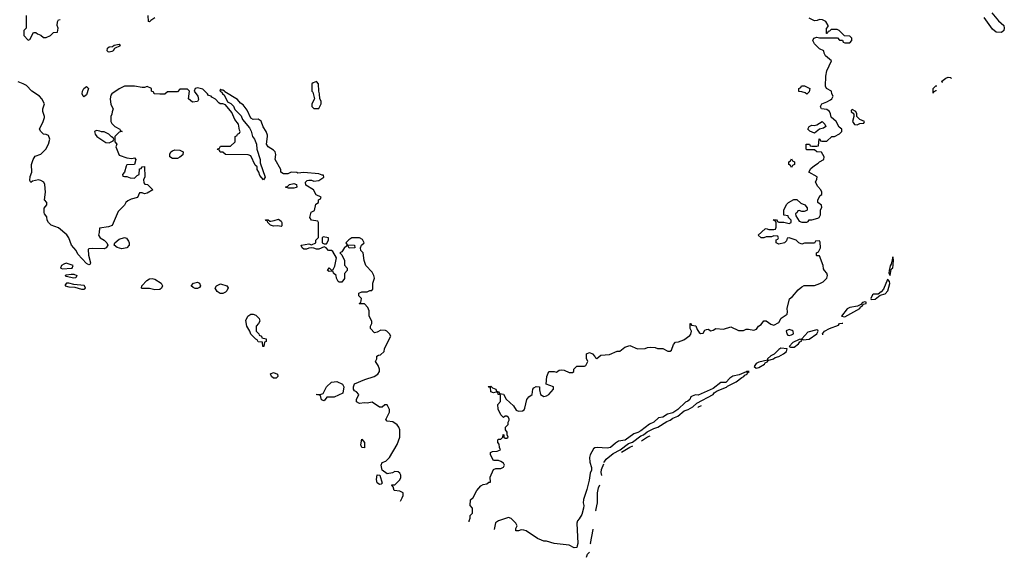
# Model space of a CAD drawing. Header units: inches. Extents: x 2348341 to 2479810, y 460419 to 613669.
# Tile 483 of 656: x 2451262 to 2459053, y 541780 to 546036. Entities that reach past the tile are written whole.
import ezdxf

# ---------------------------------------------------------------- set-up
doc = ezdxf.new("R2010")
doc.units = ezdxf.units.IN
doc.header["$MEASUREMENT"] = 0
doc.layers.add('C4554', color=7, linetype='Continuous')

msp = doc.modelspace()

# ---------------------------------------------------------------- linework, layer by layer
at = {"layer": 'C4554', "color": 2}
for points, elevation in [([(2451314, 546070), (2451314, 545970), (2451294, 545950), (2451294, 545910), (2451330, 545874), (2451342, 545878), (2451370, 545934), (2451390, 545934), (2451403.6, 545923.6), (2451430, 545914), (2451450, 545894), (2451470, 545894), (2451506, 545910), (2451530, 545934), (2451562, 545938), (2451566, 545970), (2451558, 545990), (2451560.4, 546019.6), (2451570, 546034), (2451582, 546038)], 46), ([(2452330.3, 546049.8), (2452298.8, 546030), (2452290, 546019), (2452281.2, 546021.2), (2452278, 546070)], 42), ([(2454818, 542060.8), (2454818, 542070), (2454826, 542090), (2454826, 542110), (2454846, 542130), (2454846, 542170), (2454826, 542190), (2454830, 542234), (2454850, 542254), (2454879, 542310), (2454910, 542346), (2454930, 542357.3), (2454958, 542362), (2454974, 542374), (2454986, 542374), (2454984.7, 542415.3), (2455010, 542474), (2455030, 542482), (2455070, 542482), (2455090, 542494), (2455098, 542510), (2455090, 542526), (2455070, 542538), (2455050, 542546), (2455010, 542546), (2454988, 542590), (2454986, 542610), (2455003.1, 542616.9), (2455040.4, 542619.6), (2455066, 542630), (2455058, 542650), (2455056.4, 542676.4), (2455046, 542690), (2455046, 542710), (2455050, 542714), (2455070, 542714), (2455086, 542730), (2455087.3, 542752.7), (2455094, 542750), (2455094, 542730), (2455103.6, 542723.6), (2455116.4, 542723.6), (2455126, 542730), (2455118, 542750), (2455118, 542770), (2455106, 542790), (2455106, 542810), (2455126, 542830), (2455126, 542850), (2455134.6, 542865.4), (2455134.6, 542874.6), (2455130, 542886), (2455116.4, 542896.4), (2455103.6, 542896.4), (2455090, 542886), (2455069.1, 542909.1), (2455048, 542952), (2455046, 542990), (2455067.3, 543012.7), (2455067.3, 543067.3), (2455048, 543070), (2455046, 543086), (2455030, 543088), (2455010, 543082), (2454990, 543088.7), (2454986, 543126), (2454974, 543126), (2454968, 543132), (2454990, 543134), (2455002, 543122), (2455030, 543112), (2455034, 543094), (2455054, 543090), (2455058, 543078), (2455090, 543072), (2455111.6, 543031.6), (2455170, 542978), (2455190, 542944.7), (2455210, 542936), (2455239.3, 542940.7), (2455253.2, 542946.8), (2455260.2, 542959.8), (2455275.3, 543030), (2455290, 543051.3), (2455318, 543070), (2455322, 543110), (2455330, 543122), (2455348.9, 543131.1), (2455374, 543130), (2455374, 543106), (2455382, 543070), (2455410, 543052), (2455430, 543058), (2455448, 543070), (2455486, 543110), (2455486, 543130), (2455428, 543150), (2455434, 543210), (2455450, 543251.3), (2455490, 543252), (2455510, 543244.7), (2455530, 543262), (2455550, 543264.7), (2455570, 543262), (2455610, 543242), (2455636.4, 543243.6), (2455646, 543250), (2455646, 543270), (2455670, 543292), (2455730, 543292), (2455740.4, 543299.6), (2455758, 543330), (2455747.3, 543352.7), (2455748, 543390), (2455770, 543402), (2455794, 543390), (2455814, 543370), (2455818, 543358), (2455830, 543354), (2455860.4, 543379.6), (2455930, 543384.7), (2455990, 543412), (2456010, 543412), (2456050, 543444.7), (2456090, 543456), (2456150, 543431.3), (2456210, 543432), (2456230, 543442), (2456250, 543444.7), (2456290, 543442), (2456310, 543432), (2456350, 543432), (2456390, 543412), (2456410, 543412), (2456419, 543421), (2456434.6, 543465.4), (2456450, 543482), (2456474.6, 543485.4), (2456518, 543502), (2456564.7, 543535.3), (2456573.6, 543546.4), (2456578, 543570), (2456568.4, 543591.6), (2456566, 543630), (2456570, 543632), (2456578, 543618), (2456612.7, 543612.7), (2456623.6, 543583.6), (2456639.6, 543559.6), (2456650, 543552), (2456670, 543554), (2456683.1, 543576.9), (2456696.4, 543583.6), (2456710, 543584.7), (2456730, 543572), (2456750, 543578), (2456770, 543591), (2456830, 543586), (2456890, 543604.7), (2456950, 543574.8), (2456990, 543576), (2457010, 543584.7), (2457030, 543586), (2457070, 543578), (2457093.2, 543586.8), (2457109.3, 543610.7), (2457130, 543622), (2457150, 543651.3), (2457170, 543651.3), (2457206, 543626), (2457230, 543618), (2457270, 543638), (2457286.8, 543673.2), (2457335.3, 543704.7), (2457338, 543722), (2457334, 543750), (2457354.6, 543825.4), (2457376.5, 543843.5), (2457422, 543898), (2457450, 543922), (2457470, 543931.3), (2457550, 543931.3), (2457592.9, 543947.1), (2457619.3, 543960.7), (2457648.7, 543990), (2457654, 544010), (2457649, 544029), (2457629.4, 544049.4), (2457623.2, 544063.2), (2457619.3, 544090), (2457590, 544166), (2457570, 544166), (2457566, 544170), (2457566, 544190), (2457582, 544198), (2457598, 544230), (2457595.3, 544275.3), (2457590, 544286), (2457558, 544282), (2457550, 544266), (2457472.7, 544267.3), (2457450, 544258), (2457426, 544270), (2457406, 544290), (2457350, 544308), (2457334, 544306), (2457330, 544286), (2457314, 544270), (2457270, 544258), (2457248, 544270), (2457248, 544292), (2457262, 544298), (2457266, 544310), (2457262, 544322), (2457230, 544326), (2457210, 544318), (2457170, 544318), (2457151.1, 544308.9), (2457130, 544308.7), (2457106, 544330), (2457160.4, 544379.6), (2457170, 544382), (2457190, 544374), (2457230, 544374), (2457242, 544378), (2457247.3, 544392.7), (2457247.3, 544427.3), (2457242, 544442), (2457226, 544450), (2457230, 544454), (2457251.6, 544451.6), (2457258, 544438), (2457270, 544434), (2457307.3, 544432.7), (2457350, 544422), (2457366, 544430), (2457366, 544450), (2457346, 544470), (2457342, 544482), (2457307.3, 544487.3), (2457307.3, 544527.3), (2457330, 544574), (2457346, 544590), (2457388.4, 544611.6), (2457411.6, 544611.6), (2457443.6, 544583.6), (2457474, 544570), (2457492.7, 544547.3), (2457494, 544530), (2457490, 544526), (2457470, 544518), (2457450, 544518), (2457430, 544526), (2457418, 544522), (2457414, 544510), (2457402, 544498), (2457403.6, 544483.6), (2457430, 544442), (2457450, 544434), (2457490, 544434), (2457502, 544438), (2457508.4, 544451.6), (2457530, 544452), (2457576.5, 544463.5), (2457588, 544470), (2457598, 544490), (2457598, 544530), (2457608, 544550), (2457607.3, 544567.3), (2457578, 544590), (2457578, 544610), (2457596.4, 544643.6), (2457608, 544652), (2457608.7, 544670), (2457602, 544690), (2457576.5, 544716.5), (2457558, 544750), (2457570, 544774), (2457572.7, 544792.7), (2457506, 544830), (2457523.1, 544856.9), (2457550, 544882), (2457580.4, 544899.6), (2457590, 544912), (2457626, 544930), (2457628, 544950), (2457607.3, 544987.3), (2457568.9, 544988.9), (2457550, 545006), (2457490, 545006), (2457486, 545010), (2457486, 545050), (2457511.6, 545051.6), (2457518, 545038), (2457530, 545034), (2457570, 545034), (2457582, 545038), (2457587.3, 545092.7), (2457594, 545090), (2457598, 545078), (2457610, 545074), (2457650, 545074), (2457688.4, 545111.6), (2457710, 545112), (2457750, 545132), (2457768, 545150), (2457768, 545170), (2457745.2, 545185.2), (2457722, 545230), (2457683.7, 545263.7), (2457679, 545290), (2457668.7, 545310), (2457650, 545324), (2457606, 545330), (2457600.4, 545340.4), (2457598, 545350), (2457608.7, 545370), (2457650, 545384.7), (2457678, 545402), (2457688, 545410), (2457698, 545430), (2457688.4, 545448.4), (2457686, 545470), (2457646, 545490), (2457638, 545510), (2457642, 545590), (2457648.9, 545631.1), (2457686, 545710), (2457638, 545750), (2457628, 545770), (2457626, 545790), (2457590, 545806), (2457550, 545846), (2457538, 545870), (2457546, 545890), (2457570, 545898), (2457590, 545892), (2457732, 545892), (2457750, 545874), (2457772.7, 545872.7), (2457778, 545858), (2457790, 545854), (2457830, 545854), (2457846, 545870), (2457846, 545890), (2457830, 545906), (2457787.3, 545907.3), (2457746, 545950), (2457730, 545958), (2457682, 545958), (2457670, 545946), (2457658, 545942), (2457652.7, 545927.3), (2457647.3, 545927.3), (2457647.3, 545967.3), (2457658, 545982), (2457658, 545990), (2457640.4, 546020.4), (2457614.6, 546034.6), (2457590, 546038), (2457571.6, 546028.4), (2457550, 546028), (2457508.7, 546048.7)], 42), ([(2458954.4, 546090), (2459007.5, 546027.5), (2459048.7, 545990), (2459053.1, 545970), (2459048.9, 545951.1), (2459030, 545933.3), (2458990, 545938.4), (2458960.7, 545960.7), (2458893.8, 546053.8)], 38), ([(2458566.8, 545538.2), (2458560.5, 545540.5), (2458558.4, 545550), (2458590, 545573.4), (2458610, 545581.1), (2458630, 545578), (2458632.1, 545571.7)], 38), ([(2454274.4, 542225.4), (2454289, 542250), (2454295.3, 542270), (2454295.3, 542290), (2454290, 542294), (2454270, 542304), (2454226, 542310), (2454218, 542338), (2454206, 542350), (2454206, 542354), (2454230, 542354), (2454268, 542390), (2454278, 542410), (2454278, 542430), (2454270, 542446), (2454256.4, 542456.4), (2454230, 542458), (2454211.6, 542448.4), (2454170, 542442), (2454128.9, 542468.9), (2454122, 542510), (2454129.3, 542530.7), (2454158, 542542), (2454189.2, 542570.8), (2454250, 542672), (2454269, 542730), (2454268.7, 542790), (2454262, 542810), (2454249.1, 542829.1), (2454213.6, 542853.6), (2454170, 542858), (2454158, 542870), (2454188, 542930), (2454188, 542950), (2454170, 542986), (2454150, 542986), (2454131.1, 542968.9), (2454110, 542968.7), (2454050, 543008), (2454010, 542999), (2453990, 543002), (2453950, 542998), (2453928, 543010), (2453926, 543030), (2453946, 543070), (2453926, 543090), (2453910, 543098), (2453904, 543110), (2453902, 543130), (2453910, 543154), (2453992.9, 543187.1), (2454068, 543210), (2454095.3, 543230), (2454108.7, 543250), (2454108.7, 543270), (2454098, 543298), (2454078, 543330), (2454088, 543350), (2454088.4, 543371.6), (2454100.4, 543379.6), (2454118, 543382), (2454146, 543410), (2454148, 543430), (2454160.4, 543459.6), (2454198, 543530), (2454188, 543550), (2454168, 543570), (2454155.5, 543575.5), (2454120.7, 543579.3), (2454090, 543562), (2454070, 543558), (2454038, 543590), (2454038, 543610), (2454048, 543630), (2454048, 543650), (2454028, 543690), (2454026, 543730), (2454016.4, 543756.4), (2453990, 543786), (2453950, 543786), (2453948, 543790), (2453962, 543798), (2453966, 543830), (2453946, 543850), (2453946, 543870), (2453970, 543882), (2454010, 543882), (2454032, 543892), (2454048, 543892), (2454056.4, 543903.6), (2454055.3, 543950), (2454068.7, 543990), (2454064, 544010), (2454050, 544038), (2454002, 544090), (2453988.7, 544130), (2453979, 544190), (2453962, 544210), (2453958, 544230), (2453966, 544250), (2453988, 544270), (2453974.6, 544294.6), (2453950, 544308), (2453890, 544308), (2453866.4, 544293.6), (2453842, 544270), (2453852.7, 544252.7), (2453911.6, 544251.6), (2453914, 544230), (2453868.4, 544228.4), (2453862, 544242), (2453850, 544246), (2453830, 544228), (2453810, 544198), (2453794, 544190), (2453810, 544174), (2453832, 544130), (2453832.7, 544092.7), (2453854, 544070), (2453854, 544050), (2453832.7, 544027.3), (2453831.6, 543988.4), (2453810, 543958), (2453790, 543958), (2453783.1, 543963.1), (2453768, 543990), (2453766, 544010), (2453746, 544030), (2453742, 544042), (2453730, 544046), (2453710, 544042), (2453698, 544050), (2453710, 544071.3), (2453730, 544054), (2453742, 544058), (2453754.6, 544085.4), (2453768, 544150), (2453740.4, 544200.4), (2453730, 544208), (2453706, 544210), (2453686, 544230), (2453670, 544238), (2453630, 544218), (2453610, 544218), (2453590, 544228), (2453570, 544228.7), (2453550, 544228), (2453530, 544218), (2453510, 544218), (2453498, 544230), (2453489.2, 544249.2), (2453492, 544252), (2453550, 544262), (2453570, 544254), (2453606, 544270), (2453606, 544290), (2453627.3, 544312.7), (2453626, 544430), (2453622, 544442), (2453570, 544448), (2453558, 544470), (2453568.7, 544511.3), (2453594, 544526), (2453604, 544576), (2453626, 544590), (2453626, 544610), (2453642, 544618), (2453646, 544630), (2453608.7, 544648.7), (2453586, 544690), (2453526.3, 544726.3), (2453524, 544750), (2453537.2, 544762.8), (2453550, 544766.8), (2453570, 544766), (2453590, 544757.3), (2453630, 544764), (2453668, 544790), (2453666, 544806), (2453654, 544806), (2453630, 544816.2), (2453510, 544825.2), (2453462, 544822), (2453454, 544826), (2453410, 544828), (2453383.6, 544816.4), (2453350, 544815.3), (2453328, 544830), (2453328, 544850), (2453284, 544930), (2453289, 544970), (2453284, 544990), (2453270, 545004), (2453228, 545030), (2453215.3, 545050), (2453223.7, 545110), (2453221.5, 545121.5), (2453213.2, 545150), (2453187.8, 545187.8), (2453171.4, 545231.4), (2453150, 545249.3), (2453110, 545246), (2453090, 545257.2), (2453060.9, 545320.9), (2453030, 545362), (2453010, 545375.3), (2452984.1, 545404.1), (2452884.7, 545464.7), (2452882, 545470), (2452870, 545477.2), (2452858, 545478), (2452850, 545486), (2452846, 545470), (2452861, 545461), (2452866.8, 545450), (2452879.9, 545439.9), (2452904.9, 545384.9), (2452932.4, 545372.4), (2452952.3, 545352.3), (2452965.2, 545325.2), (2453013.7, 545273.7), (2453026, 545246), (2453079.3, 545179.3), (2453092.8, 545152.8), (2453104.9, 545110), (2453119.1, 545090), (2453134.8, 545050), (2453137.3, 545010), (2453164, 544930), (2453164, 544904), (2453204.7, 544790), (2453199.8, 544780.2), (2453190, 544768.7), (2453162.7, 544802.7), (2453155.3, 544830), (2453142, 544850), (2453142, 544870), (2453125.6, 544885.6), (2453090, 544958), (2453070, 544966), (2452890, 544968), (2452870, 544986), (2452847.3, 544987.3), (2452842, 545002), (2452827.3, 545007.3), (2452830, 545014), (2452842, 545018), (2452850, 545034), (2452930, 545034), (2452966, 545070), (2452966, 545110), (2452982, 545118), (2452986, 545130), (2453002, 545138), (2453006, 545150), (2453000.2, 545160.2), (2452993.2, 545210), (2452964.8, 545244.8), (2452940.9, 545300.9), (2452890, 545362), (2452870, 545369), (2452849.2, 545369.2), (2452836.5, 545376.5), (2452810, 545408), (2452782, 545422), (2452778, 545430), (2452755.3, 545435.3), (2452749, 545450), (2452710, 545487), (2452670, 545497), (2452651.3, 545490), (2452642, 545470), (2452671.3, 545430), (2452676.9, 545403.1), (2452670, 545388.7), (2452630, 545384), (2452598, 545410), (2452606, 545470), (2452590, 545486), (2452530, 545486), (2452510, 545466), (2452430, 545466), (2452410, 545446), (2452370, 545446), (2452326, 545450), (2452322, 545462), (2452306, 545470), (2452306, 545490), (2452270, 545506), (2452250, 545498), (2452230, 545498), (2452170, 545508.7), (2452091.6, 545508.4), (2452050, 545488.7), (2451991.3, 545450), (2451982.8, 545437.2), (2451977.3, 545410), (2451983.4, 545363.4), (2452002, 545330), (2451992.7, 545307.3), (2451991.6, 545288.4), (2451982, 545270), (2451982, 545230), (2451990, 545214), (2452014, 545190), (2452054, 545170), (2452058, 545158), (2452072, 545150), (2452050, 545146), (2452014, 545110), (2452014, 545070), (2452031.3, 545050), (2452022, 545030), (2452050, 544964.7), (2452110, 544942), (2452150, 544938), (2452170, 544942), (2452182, 544930), (2452171.3, 544888.7), (2452110, 544886), (2452103.6, 544876.4), (2452092, 544828), (2452074, 544810), (2452078, 544798), (2452090, 544794), (2452110, 544794), (2452136.4, 544783.6), (2452170, 544782), (2452190, 544802), (2452206, 544810), (2452210, 544854), (2452222, 544858), (2452230, 544872), (2452250, 544874), (2452252, 544790), (2452242, 544770), (2452243.6, 544743.6), (2452252.7, 544732.7), (2452274, 544730), (2452314, 544690), (2452270, 544662), (2452250, 544658), (2452230, 544666), (2452210, 544666), (2452192.7, 544627.3), (2452144.5, 544615.5), (2452116.9, 544603.1), (2452102, 544590), (2452090, 544568), (2452042, 544518), (2451992.7, 544407.3), (2451964.7, 544395.3), (2451894, 544386), (2451891.3, 544350), (2451884.7, 544330), (2451898, 544310), (2451930, 544291), (2451951, 544270), (2451958, 544250), (2451944.7, 544230), (2451930, 544222.7), (2451835.3, 544224.7), (2451810, 544222), (2451803.5, 544216.5), (2451807.1, 544172.9), (2451822.8, 544110), (2451819.8, 544100.2), (2451810, 544094), (2451790, 544105.6), (2451720.8, 544180.8), (2451709.5, 544209.5), (2451672.3, 544250), (2451649.7, 544310), (2451633.9, 544333.9), (2451570, 544389), (2451509.5, 544409.5), (2451488.7, 544430), (2451478, 544450), (2451476.4, 544476.4), (2451458, 544498), (2451455.3, 544510), (2451456.4, 544543.6), (2451475.3, 544570), (2451475.3, 544590), (2451458, 544610), (2451467, 544670), (2451461.2, 544730), (2451454, 544750), (2451430, 544764), (2451410, 544768.7), (2451363.6, 544756.4), (2451350, 544748), (2451343.1, 544763.1), (2451344.7, 544795.3), (2451358, 544830), (2451355.3, 544890), (2451368, 544930), (2451384.7, 544955.3), (2451430, 544971.3), (2451469.3, 545010.7), (2451489, 545050), (2451499, 545090), (2451490, 545118), (2451470, 545128), (2451449, 545129), (2451428, 545150), (2451418, 545170), (2451448.7, 545230), (2451458, 545262), (2451459, 545270), (2451445.2, 545310), (2451446, 545330), (2451459, 545370), (2451436, 545410), (2451417.2, 545430), (2451359, 545470), (2451315.5, 545515.5), (2451289.4, 545529.4), (2451250, 545543.7)], 46), ([(2458490, 545455.3), (2458489.9, 545490.1), (2458510, 545511.6), (2458519.5, 545512.2)], 38), ([(2458511.9, 545477.2), (2458510, 545472.3), (2458494.9, 545465.1), (2458490, 545455.3)], 38), ([(2457616.7, 543540.3), (2457617.5, 543542.5), (2457614.3, 543550), (2457630, 543571.1), (2457669.2, 543590.8), (2457742, 543618), (2457750, 543630.2), (2457770, 543634.3), (2457774.1, 543632.6)], 38), ([(2455886.9, 542530.2), (2455887.7, 542532.3), (2455902.8, 542557.2), (2455958.3, 542601.7), (2456012.2, 542630), (2456080.2, 542679.8), (2456110, 542692.2), (2456178, 542742), (2456197.6, 542750), (2456226.2, 542773.8), (2456280.5, 542799.5), (2456311.1, 542808.9), (2456383.8, 542856.2), (2456410, 542865.2), (2456430, 542881.1), (2456470, 542897.4), (2456521, 542939), (2456551.1, 542948.9), (2456587.8, 542970), (2456620.4, 542999.6), (2456749.5, 543070), (2456758, 543082), (2456781.4, 543098.6), (2456853.6, 543126.4), (2456864, 543136), (2456932, 543168), (2456976.6, 543203.4), (2456991.6, 543210), (2456998.9, 543221.1), (2457019.3, 543230), (2457020.2, 543239.8), (2457033.2, 543250), (2457014, 543250), (2457018, 543242), (2457010, 543248.7), (2456954.4, 543225.6), (2456904.9, 543215.1), (2456881.3, 543198.7), (2456850, 543163.7), (2456810, 543163.7), (2456750, 543117), (2456630, 543063.7), (2456610, 543066), (2456583.5, 543056.5), (2456572, 543050), (2456564.7, 543030), (2456550, 543015.3), (2456530, 543009), (2456470.4, 542949.6), (2456430, 542924.5), (2456388, 542912), (2456350, 542889.4), (2456316, 542884), (2456278.8, 542850), (2456246.2, 542833.8), (2456177.6, 542782.4), (2456152.5, 542767.5), (2456121.6, 542758.4), (2456052.3, 542707.7), (2456001.4, 542698.6), (2455975.9, 542684.1), (2455938, 542650), (2455910, 542644.5), (2455830.4, 542649.6), (2455813.4, 542646.6), (2455802, 542638), (2455775.5, 542590), (2455770.4, 542570), (2455773.2, 542533.2), (2455786.8, 542490), (2455786.8, 542470), (2455774.9, 542445.1), (2455767.7, 542390), (2455750, 542318), (2455722, 542238), (2455721, 542210), (2455726, 542190), (2455722.8, 542170), (2455710, 542118), (2455690, 542084), (2455676, 542070), (2455670.8, 542050), (2455677.3, 541890), (2455674, 541870), (2455670, 541858), (2455650, 541854), (2455610, 541877.2), (2455490, 541889), (2455430, 541908.7), (2455410, 541908.7), (2455390, 541915.3), (2455358, 541930), (2455270, 541988.7), (2455250, 541995.3), (2455230, 541998), (2455210, 541988.7), (2455188.4, 541988.4), (2455187.3, 542007.3), (2455198, 542030), (2455188, 542050), (2455150, 542088), (2455130, 542095.3), (2455050, 542068.7), (2455026.4, 542053.6), (2455016.1, 542000.8)], 42), ([(2456631.7, 542966.9), (2456633.6, 542970), (2456658.1, 542982.2)], 38), ([(2456181.2, 542702.8), (2456230, 542734.7), (2456249.7, 542742.9)], 38), ([(2456024.8, 542611.1), (2456089, 542651), (2456113.5, 542663.1)], 38), ([(2455868.3, 542427.7), (2455862.3, 542450), (2455865, 542475.1), (2455883.3, 542521)], 42), ([(2455823.1, 542144.4), (2455821.6, 542150), (2455832.8, 542210), (2455834.4, 542290), (2455841.7, 542330), (2455850, 542347.2), (2455856.2, 542351.5)], 42), ([(2455781.4, 541883.9), (2455778.5, 541890), (2455799.3, 542000.7), (2455800.5, 542003)], 42), ([(2455745.7, 541779.9), (2455755.8, 541804.2), (2455770, 541819.5), (2455771.2, 541819.8)], 42)]:
    msp.add_lwpolyline(points, dxfattribs=dict(at, elevation=elevation))
for points, elevation in [([(2451970, 545779.6), (2451962, 545782), (2451952.7, 545790), (2451957, 545810), (2451970, 545820.4), (2451996, 545824), (2452010, 545833), (2452050, 545842), (2452056, 545830), (2452013.2, 545806.8), (2452000.7, 545790), (2451990, 545784.2)], 42), ([(2451770, 545425.6), (2451762.7, 545430), (2451757, 545450), (2451759.6, 545470), (2451768.7, 545491.3), (2451790, 545507.3), (2451804.9, 545490), (2451790, 545441.2)], 42), ([(2453610, 545546), (2453583.6, 545536.4), (2453572.7, 545527.3), (2453574, 545470), (2453582, 545462), (2453594, 545410), (2453574, 545370), (2453574, 545350), (2453590, 545334), (2453630, 545334), (2453646, 545370), (2453646, 545390), (2453638, 545410), (2453635.3, 545450), (2453628, 545470), (2453627.3, 545527.3)], 46), ([(2457490, 545446), (2457476.4, 545456.4), (2457450, 545466), (2457427.3, 545467.3), (2457426, 545490), (2457442, 545498), (2457447.3, 545512.7), (2457471.6, 545511.6), (2457514, 545490), (2457510, 545466)], 42), ([(2457850, 545326), (2457842, 545318), (2457842, 545310), (2457862, 545290), (2457862, 545270), (2457852, 545230), (2457866.8, 545206.8), (2457890, 545204.7), (2457910, 545214), (2457942, 545218), (2457946, 545230), (2457910, 545246), (2457886, 545270), (2457886, 545290), (2457878, 545310)], 42), ([(2457550, 545138), (2457514.6, 545154.6), (2457498, 545170), (2457508, 545190), (2457530, 545201), (2457550, 545198.8), (2457570, 545204.7), (2457612, 545230), (2457632, 545210), (2457642, 545190), (2457622, 545178), (2457590, 545168)], 42), ([(2451870, 545158), (2451854, 545150), (2451858, 545130), (2451872, 545110), (2451943.6, 545063.6), (2451970, 545062), (2452002, 545078), (2452006, 545090), (2452002, 545102), (2451987.3, 545107.3), (2451966, 545130), (2451930, 545148), (2451910, 545148), (2451894.6, 545154.6)], 46), ([(2452470, 544938), (2452449.1, 544949.1), (2452448.9, 544971.1), (2452458, 544990), (2452470, 544998), (2452490, 545004.7), (2452530, 545002), (2452554, 544990), (2452552.7, 544967.3), (2452530, 544948), (2452510, 544938)], 46), ([(2457370, 544866), (2457362, 544882), (2457348, 544890), (2457348.7, 544911.3), (2457362, 544918), (2457370, 544934), (2457378, 544918), (2457394, 544910), (2457394, 544890), (2457378, 544882)], 42), ([(2453390, 544702), (2453366, 544710), (2453383.1, 544716.9), (2453398, 544730), (2453430, 544738), (2453452, 544730), (2453454, 544710), (2453450, 544708), (2453430, 544702)], 46), ([(2453330, 544398), (2453303.1, 544403.1), (2453270, 544402), (2453246, 544410), (2453226, 544430), (2453222, 544442), (2453210, 544446), (2453208, 544452), (2453227.3, 544452.7), (2453242, 544442), (2453250, 544442), (2453274.6, 544445.4), (2453310, 544458), (2453330, 544442), (2453334.8, 544430), (2453335.3, 544404.7)], 46), ([(2453663.6, 544316.4), (2453654, 544310), (2453654, 544270), (2453670, 544262), (2453690, 544262), (2453706, 544290), (2453706, 544310)], 46), ([(2452070, 544220.9), (2452032.3, 544232.3), (2452008.7, 544250), (2452014, 544270), (2452050, 544298.8), (2452090, 544312), (2452106, 544306), (2452123.5, 544283.5), (2452127.3, 544270), (2452127.3, 544250), (2452110, 544229.3)], 46), ([(2458170, 544158), (2458159.1, 544100.9), (2458150, 544088), (2458140.7, 544050), (2458138.8, 544030), (2458150, 544011.3), (2458159, 544061), (2458170, 544072), (2458172.9, 544092.9), (2458175.5, 544135.5)], 42), ([(2451630, 544107.3), (2451610, 544101.6), (2451593.4, 544090), (2451585.5, 544070), (2451603.6, 544063.6), (2451670, 544069.2), (2451678, 544070), (2451684, 544090)], 50), ([(2451690, 543989.7), (2451630, 544002.9), (2451620.9, 544010), (2451630, 544017.1), (2451670, 544021.6), (2451690, 544020.4), (2451714.8, 544010), (2451706.4, 543993.6)], 46), ([(2451650, 543949.2), (2451631.1, 543948.9), (2451622.8, 543937.2), (2451622.8, 543930), (2451650, 543922), (2451699.3, 543919.3), (2451750, 543902.4), (2451770, 543903.8), (2451781.2, 543910), (2451775.3, 543930), (2451771.1, 543931.1), (2451690, 543938.4)], 50), ([(2452330, 543897.2), (2452290, 543908.7), (2452230, 543908), (2452226, 543910), (2452228, 543928), (2452269, 543970), (2452290, 543984), (2452310, 543987.3), (2452330, 543980.7), (2452382, 543950), (2452392, 543930), (2452384.7, 543910), (2452370, 543899)], 46), ([(2452650, 543908.7), (2452634.6, 543914.6), (2452618, 543930), (2452638, 543950), (2452670, 543957.3), (2452684.7, 543950), (2452691.3, 543930), (2452684.7, 543915.3), (2452670, 543908.7)], 46), ([(2452870, 543868), (2452848.4, 543868.4), (2452823.1, 543883.1), (2452808, 543910), (2452818, 543930), (2452850, 543946), (2452902, 543930), (2452912, 543912), (2452902, 543890), (2452890, 543878)], 46), ([(2458130, 543978), (2458096.5, 543903.5), (2458079.6, 543880.4), (2458056, 543864), (2458016.9, 543863.1), (2458010, 543858), (2457996, 543830), (2458000.7, 543820.7), (2458030, 543823.7), (2458070, 543854), (2458110, 543866.4), (2458131.6, 543888.4), (2458146.3, 543946.3), (2458144, 543964), (2458135.3, 543975.3)], 42), ([(2457950, 543802), (2457930, 543796), (2457919.1, 543780.9), (2457891.1, 543768.9), (2457830, 543758), (2457810, 543746.6), (2457764.9, 543690), (2457790, 543683.9), (2457909, 543750), (2457915.9, 543764.1), (2457928.7, 543770), (2457926, 543774), (2457930, 543772), (2457936, 543784), (2457959, 543790), (2457959, 543799)], 42), ([(2453190, 543448), (2453186, 543450), (2453182, 543482), (2453150, 543486), (2453142, 543502), (2453130, 543506), (2453090, 543546), (2453082, 543570), (2453059, 543610), (2453050, 543654), (2453068, 543690), (2453090, 543704.7), (2453110, 543704.7), (2453130, 543696), (2453156, 543670), (2453161, 543650), (2453152, 543630), (2453132, 543610), (2453132, 543570), (2453154, 543550), (2453158, 543538), (2453174, 543530), (2453178, 543518), (2453212, 543510), (2453211.6, 543488.4), (2453198, 543482), (2453194, 543450)], 46), ([(2457350, 543582.7), (2457327.5, 543572.5), (2457331, 543550), (2457339.8, 543539.8), (2457350, 543534.8), (2457370, 543540.7), (2457384, 543550), (2457381.2, 543570), (2457375.3, 543575.3)], 42), ([(2457570, 543580.9), (2457498.4, 543561.6), (2457451, 543510), (2457461.6, 543501.6), (2457510, 543507.2), (2457570.5, 543549.5), (2457579.5, 543570), (2457577.2, 543577.2)], 42), ([(2457446, 543506), (2457430, 543504), (2457380.3, 543479.7), (2457351, 543450), (2457362.4, 543442.4), (2457390, 543442.6), (2457424.5, 543470), (2457434.3, 543485.7), (2457448.7, 543490)], 42), ([(2457285.5, 543434.5), (2457270, 543426), (2457232.5, 543387.5), (2457205.1, 543374.9), (2457178.8, 543350), (2457178.8, 543341.2), (2457110, 543324.5), (2457090, 543315.1), (2457073.4, 543290), (2457090, 543278.4), (2457110, 543283.6), (2457156.2, 543310), (2457160.5, 543319.5), (2457181.2, 543330), (2457181.2, 543338.8), (2457226, 543350), (2457239.3, 543360.7), (2457269.2, 543370), (2457305.1, 543390), (2457329.3, 543410), (2457335.3, 543430)], 42), ([(2453270, 543197.2), (2453254, 543210), (2453247.5, 543232.5), (2453270, 543244), (2453301, 543230), (2453304.7, 543210), (2453290, 543199)], 46), ([(2453670, 543018), (2453650, 543026), (2453642, 543062), (2453608, 543070), (2453647.3, 543072.7), (2453662, 543078), (2453688.7, 543130), (2453730, 543166), (2453770, 543171), (2453816, 543150), (2453826, 543130), (2453819.6, 543080.4), (2453750, 543048.7), (2453692.7, 543047.3)], 46), ([(2453990, 542646), (2453970, 542648), (2453962, 542670), (2453970, 542714), (2453990.8, 542690)], 46), ([(2454110, 542355.3), (2454090, 542369), (2454084.8, 542395.2), (2454090, 542434), (2454111.1, 542431.1), (2454130, 542366), (2454122, 542358)], 46)]:
    msp.add_lwpolyline(points, close=True, dxfattribs=dict(at, elevation=elevation))

doc.saveas('drawing.dxf')
